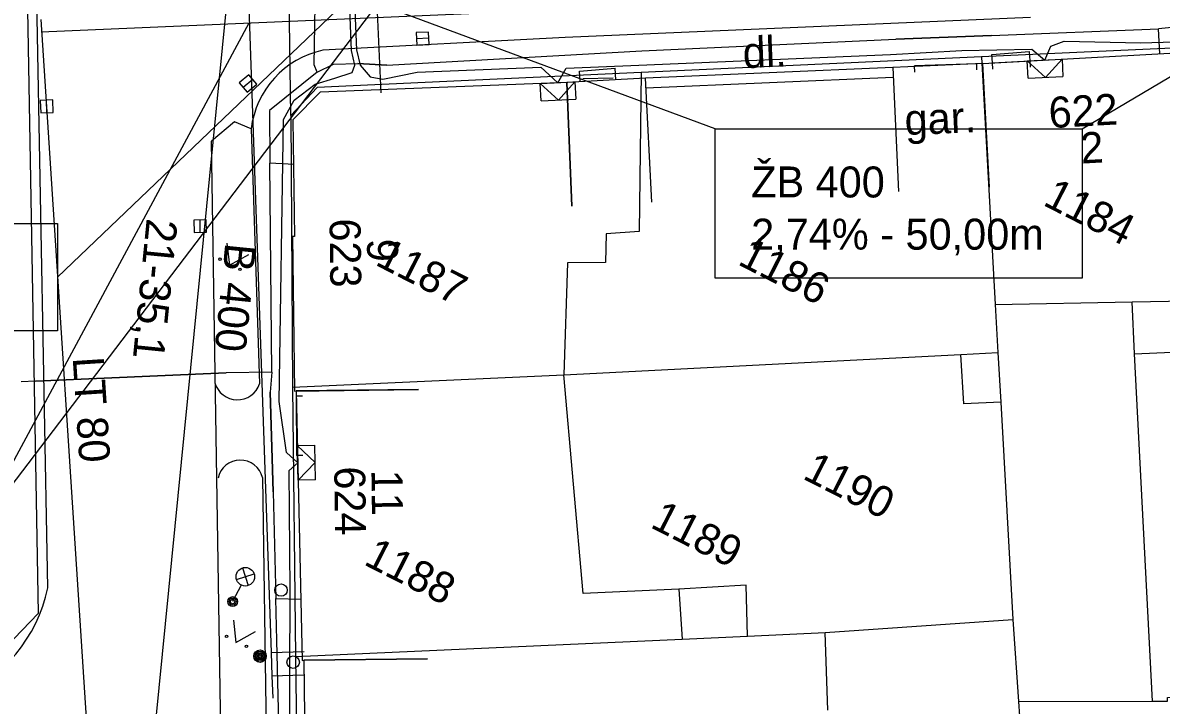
# Model space of a CAD drawing. Extents: x -601580 to 4, y -1204314 to 4.
# Drawn here: x -596036.68 to -595990.78, y -1203112.47 to -1203084.95 of the extents above; entities that cross this region are included whole.
import ezdxf

# ---------------------------------------------------------------- set-up
doc = ezdxf.new("R2010")
doc.units = 0
for name, color, linetype in [('00-EON NN', 7, 'Continuous'), ('00-INNOGY-NTL', 7, 'Continuous'), ('00-KN-HRANICE PARCEL', 7, 'Continuous'), ('00-KN-PARC. CISLA', 7, 'Continuous'), ('00-KN-VNITRNI KRESBA', 7, 'Continuous'), ('00-POLOHOPIS', 7, 'Continuous'), ('00-SITE KOM. KABEL', 7, 'Continuous'), ('00-VAK-KANAL-POPIS', 7, 'Continuous'), ('00-VAK-KANAL-POTRUBI', 7, 'Continuous'), ('00-VAK-VODA-RAD IGIS', 7, 'Continuous'), ('11-REKONSTRUKCE  VYKOP', 7, 'Continuous'), ('11-REKONSTRUKCE KANALIZACE POPIS', 7, 'Continuous'), ('11-REKONSTRUKCE VODOVOD POPIS', 7, 'Continuous'), ('Vrstva 25', 7, 'Continuous'), ('Vrstva 26', 7, 'Continuous'), ('Vrstva 27', 7, 'Continuous'), ('Vrstva 28', 7, 'Continuous'), ('Vrstva 33', 7, 'Continuous'), ('Vrstva 36', 7, 'Continuous'), ('Vrstva 6', 7, 'Continuous'), ('Vrstva 9', 7, 'Continuous')]:
    doc.layers.add(name, color=color, linetype=linetype)

# ---------------------------------------------------------------- blocks, each defined once
blk = doc.blocks.new('6.01A_820')
at = {"layer": 'Vrstva 25'}
for radius in [0.25, 0.2, 0.15, 0.1, 0.05]:
    blk.add_circle((0, 0), radius, dxfattribs=at)
blk = doc.blocks.new('6.560_478')
at = {"layer": 'Vrstva 33'}
for p, q in [((-0.265, 0.86), (0.265, 1.39)), ((-0.265, 1.39), (0.265, 0.86)), ((0, 0.75), (0, 0))]:
    blk.add_line(p, q, dxfattribs=at)
for centre, radius in [((0, 1.125), 0.375), ((0, 0), 0.2), ((0, 0), 0.145), ((0, 0), 0.0876)]:
    blk.add_circle(centre, radius, dxfattribs=at)
blk = doc.blocks.new('6.30_102')
at = {"layer": 'Vrstva 27'}
blk.add_line((-0.25, 0), (0.25, 0), dxfattribs=at)
blk.add_lwpolyline([(-0.25, -0.249), (0.249, -0.25), (0.25, 0.249), (-0.249, 0.25)], close=True, dxfattribs=at)
blk = doc.blocks.new('6.30_104')
at = {"layer": 'Vrstva 27'}
blk.add_line((-0.25, 0.001), (0.25, -0.001), dxfattribs=at)
blk.add_lwpolyline([(-0.25, -0.25), (0.25, -0.25), (0.25, 0.25), (-0.25, 0.25)], close=True, dxfattribs=at)
blk = doc.blocks.new('6.30_414')
at = {"layer": 'Vrstva 27'}
blk.add_line((-0.25, 0), (0.25, 0), dxfattribs=at)
blk.add_lwpolyline([(-0.25, -0.25), (0.25, -0.25), (0.25, 0.25), (-0.25, 0.25)], close=True, dxfattribs=at)
blk = doc.blocks.new('6.30_416')
at = {"layer": 'Vrstva 27'}
blk.add_line((-0.25, 0), (0.25, 0), dxfattribs=at)
blk.add_lwpolyline([(-0.25, -0.249), (0.249, -0.25), (0.25, 0.249), (-0.249, 0.25)], close=True, dxfattribs=at)
blk = doc.blocks.new('6.14A_1122')
at = {"layer": 'Vrstva 28'}
blk.add_circle((0, 0), 0.25, dxfattribs=at)
blk = doc.blocks.new('6.14A_1124')
at = {"layer": 'Vrstva 28'}
blk.add_circle((0, 0), 0.25, dxfattribs=at)
blk = doc.blocks.new('VCHOD_1134')
at = {"layer": 'Vrstva 6'}
blk.add_line((0, 0.25), (0, 0), dxfattribs=at)
blk = doc.blocks.new('VCHOD_1136')
at = {"layer": 'Vrstva 6'}
blk.add_line((0, 0.25), (0, 0), dxfattribs=at)
blk = doc.blocks.new('3.14_406')
at = {"layer": 'Vrstva 36'}
blk.add_lwpolyline([(-0.5, 0.75), (0, 0), (0.5, 0.75)], dxfattribs=at)
for centre in [(-0.45, 0.05), (0.449, 0.05)]:
    blk.add_circle(centre, 0.05, dxfattribs=at)
blk = doc.blocks.new('3.14_408')
at = {"layer": 'Vrstva 36'}
blk.add_lwpolyline([(-0.5, 0.75), (0, 0), (0.5, 0.75)], dxfattribs=at)
for centre in [(-0.45, 0.05), (0.449, 0.05)]:
    blk.add_circle(centre, 0.05, dxfattribs=at)
blk = doc.blocks.new('VCHOD_1138')
at = {"layer": 'Vrstva 6'}
blk.add_line((0, 0.25), (0, 0), dxfattribs=at)
blk = doc.blocks.new('VCHOD_1140')
at = {"layer": 'Vrstva 6'}
blk.add_line((0, 0.25), (0, 0), dxfattribs=at)
blk = doc.blocks.new('VCHOD_1142')
at = {"layer": 'Vrstva 6'}
blk.add_line((0, 0.25), (0, 0), dxfattribs=at)
blk = doc.blocks.new('VCHOD_1144')
at = {"layer": 'Vrstva 6'}
blk.add_line((0, 0.25), (0, 0), dxfattribs=at)
blk = doc.blocks.new('NN630')
at = {"layer": 'Vrstva 9'}
for points in [[(-3, -700), (-703, 0)], [(-703, -700), (-703, 0), (697, 0), (697, -700)], [(-3, -700), (697, 0)], [(-703, -700), (697, -700)]]:
    blk.add_lwpolyline(points, dxfattribs=at)

msp = doc.modelspace()

# ---------------------------------------------------------------- linework, layer by layer
at = {"layer": '00-EON NN'}
for points in [[(-596027.732, -1203129.192), (-596027.633, -1203128.569), (-596027.059, -1203125.842), (-596026.756, -1203121.721), (-596026.676, -1203118.877), (-596025.259, -1203118.616), (-596026.128, -1203117.822), (-596025.935, -1203114.755), (-596025.898, -1203107.85), (-596025.943, -1203103.002), (-596025.597, -1203102.692), (-596026.045, -1203102.277), (-596026.342, -1203100.217), (-596026.174, -1203088.845), (-596025.734, -1203088.07), (-596024.889, -1203087.424), (-596024.104, -1203087.184), (-596023.401, -1203086.947), (-596023.288, -1203086.656), (-596023.422, -1203086.058), (-596023.783, -1203077.323), (-596023.574, -1203075.731)], [(-596023.374, -1203075.722), (-596023.583, -1203077.319), (-596023.223, -1203086.031), (-596023.084, -1203086.649), (-596022.673, -1203087.127), (-596022.168, -1203087.216), (-596020.784, -1203086.944), (-596015.796, -1203086.735), (-596015.114, -1203087.364), (-596014.777, -1203086.783), (-596011.842, -1203086.661), (-596001.687, -1203086.221), (-595998.81, -1203086.059), (-595995.988, -1203086.004), (-595995.473, -1203086.451), (-595995.222, -1203085.889), (-595994.684, -1203085.691), (-595991.594, -1203085.75), (-595988.91, -1203085.68)]]:
    msp.add_lwpolyline(points, dxfattribs=at)
at = {"layer": '00-INNOGY-NTL'}
for p, q in [((-596022.581, -1203080.688), (-596022.239, -1203087.774)), ((-596026.672, -1203110.34), (-596025.339, -1203110.3)), ((-596026.639, -1203111.288), (-596025.359, -1203111.244))]:
    msp.add_line(p, q, dxfattribs=at)
msp.add_lwpolyline([(-596027.679, -1203081.2), (-596026.672, -1203110.34), (-596026.639, -1203111.288), (-596026.6, -1203112.183)], dxfattribs=at)
at = {"layer": '00-KN-HRANICE PARCEL'}
for p, q in [((-596025.878, -1203088.682), (-596026.055, -1203074.531)), ((-595989.095, -1203085.911), (-595998.025, -1203086.324)), ((-595998.025, -1203086.324), (-596011.746, -1203086.957)), ((-596025.878, -1203088.682), (-596025.806, -1203099.649)), ((-595998.86, -1203098.322), (-595997.361, -1203098.243)), ((-595997.361, -1203098.243), (-595997.246, -1203100.243)), ((-596014.868, -1203099.148), (-595998.86, -1203098.322)), ((-596025.806, -1203099.649), (-596014.868, -1203099.148)), ((-596025.806, -1203099.649), (-596025.689, -1203110.504)), ((-595997.246, -1203100.243), (-595996.765, -1203109.017)), ((-595996.765, -1203109.017), (-595996.53, -1203112.324)), ((-596025.689, -1203110.504), (-596025.516, -1203121.623)), ((-595996.53, -1203112.324), (-595995.934, -1203120.651))]:
    msp.add_line(p, q, dxfattribs=at)
for points in [[(-595998.025, -1203086.324), (-595997.468, -1203096.315), (-595997.361, -1203098.243)], [(-596011.746, -1203086.957), (-596024.814, -1203087.563), (-596025.878, -1203088.682)], [(-596011.746, -1203086.957), (-596011.824, -1203093.369), (-596013.158, -1203093.454), (-596013.18, -1203094.621), (-596014.718, -1203094.623), (-596014.868, -1203099.148)], [(-595997.246, -1203100.243), (-595998.732, -1203100.317), (-595998.86, -1203098.322)], [(-596007.454, -1203109.69), (-596007.515, -1203107.627), (-596010.227, -1203107.795), (-596014.087, -1203107.973), (-596014.868, -1203099.148)], [(-596007.454, -1203109.69), (-596004.327, -1203109.543), (-595996.765, -1203109.017)], [(-596025.689, -1203110.504), (-596010.094, -1203109.804), (-596007.454, -1203109.69)], [(-595996.53, -1203112.324), (-595991.127, -1203112.314), (-595990.519, -1203112.31), (-595990.523, -1203112.162), (-595987.409, -1203112.042)]]:
    msp.add_lwpolyline(points, dxfattribs=at)
at = {"layer": '00-KN-VNITRNI KRESBA'}
for p, q in [((-595997.468, -1203096.315), (-595991.948, -1203096.208)), ((-595991.948, -1203096.208), (-595988.433, -1203096.135)), ((-595991.847, -1203098.302), (-595991.948, -1203096.208)), ((-595991.847, -1203098.302), (-595988.309, -1203098.14)), ((-595991.127, -1203112.314), (-595991.847, -1203098.302)), ((-596010.227, -1203107.795), (-596010.094, -1203109.804)), ((-596004.216, -1203112.674), (-596004.327, -1203109.543))]:
    msp.add_line(p, q, dxfattribs=at)
at = {"layer": '00-POLOHOPIS'}
for p, q in [((-596035.674, -1203107.741), (-596036.115, -1203084.004)), ((-595996.05, -1203084.733), (-596014.809, -1203085.545)), ((-596014.809, -1203085.545), (-596024.585, -1203086.055)), ((-595997.603, -1203086.228), (-595996.085, -1203086.103)), ((-595997.585, -1203086.566), (-595997.603, -1203086.228)), ((-595996.065, -1203086.484), (-595996.085, -1203086.103)), ((-596014.228, -1203086.893), (-596012.795, -1203086.777)), ((-596012.77, -1203087.245), (-596012.795, -1203086.777)), ((-596001.605, -1203086.754), (-596011.579, -1203087.183)), ((-595998.215, -1203086.599), (-596000.719, -1203086.685)), ((-595997.585, -1203086.566), (-595996.065, -1203086.484)), ((-596014.206, -1203087.321), (-596014.228, -1203086.893)), ((-596014.097, -1203087.196), (-596012.881, -1203087.161)), ((-596001.586, -1203087.154), (-596011.557, -1203087.583)), ((-596028.145, -1203088.94), (-596029.077, -1203089.719)), ((-596027.475, -1203089.224), (-596028.145, -1203088.94)), ((-596027.475, -1203089.224), (-596027.136, -1203099.506)), ((-596028.545, -1203122.769), (-596029.077, -1203089.719)), ((-596025.659, -1203100.003), (-596025.642, -1203102.402)), ((-596027.02, -1203103.286), (-596026.845, -1203114.836))]:
    msp.add_line(p, q, dxfattribs=at)
for points in [[(-595997.694, -1203091.58), (-595997.966, -1203086.588), (-595988.958, -1203086.096), (-595988.709, -1203091.09)], [(-595997.694, -1203091.58), (-595997.966, -1203086.588), (-596001.605, -1203086.754), (-596001.376, -1203091.748)], [(-596011.318, -1203092.176), (-596011.579, -1203087.183), (-596014.749, -1203087.349), (-596014.549, -1203092.345)], [(-596014.549, -1203092.345), (-596014.749, -1203087.349), (-596024.696, -1203087.746), (-596025.792, -1203088.86), (-596025.726, -1203093.565), (-596025.806, -1203093.565), (-596025.732, -1203099.799), (-596020.733, -1203099.74)], [(-596020.733, -1203099.74), (-596025.662, -1203099.798), (-596025.417, -1203110.663), (-596025.357, -1203110.662), (-596020.357, -1203110.6)], [(-596020.357, -1203110.6), (-596025.357, -1203110.662), (-596025.219, -1203121.816), (-596020.22, -1203121.754)]]:
    msp.add_lwpolyline(points, dxfattribs=at)
for centre, radius, start, end in [((-596023.804, -1203089.669), 3.698, 102.1915, 173.0936), ((-596028.031, -1203099.215), 0.941, 195.5239, 342.0125), ((-596027.912, -1203103.507), 0.92, 13.9198, 167.8123), ((-596041.74, -1203106.447), 6.203, 292.6621, 347.9578)]:
    msp.add_arc(centre, radius, start, end, dxfattribs=at)
at = {"layer": '00-SITE KOM. KABEL'}
for points in [[(-595995.86, -1203075.88), (-596025.377, -1203077.121), (-596027.809, -1203074.67), (-596036.663, -1203074.515), (-596036.061, -1203108.768), (-596038.008, -1203110.784), (-596040.151, -1203111.556), (-596041.045, -1203112.121), (-596046.594, -1203111.955), (-596066.679, -1203111.951), (-596076.023, -1203111.987)], [(-595995.86, -1203075.88), (-596025.377, -1203077.121), (-596027.809, -1203074.67), (-596036.663, -1203074.515), (-596036.061, -1203108.768), (-596038.008, -1203110.784), (-596040.151, -1203111.556), (-596041.045, -1203112.121), (-596046.594, -1203111.955), (-596066.679, -1203111.951), (-596076.023, -1203111.987)], [(-596024.818, -1203086.932), (-596024.937, -1203086.636), (-596024.802, -1203078.614), (-596024.87, -1203076.963)], [(-596024.937, -1203086.636), (-596024.802, -1203078.614)], [(-595979.462, -1203084.645), (-595985.443, -1203084.887), (-595988.69, -1203084.984), (-595989.188, -1203085.079), (-595990.481, -1203085.15), (-595990.892, -1203085.187)], [(-596024.818, -1203086.932), (-596024.149, -1203086.611), (-596023.17, -1203086.582), (-596021.999, -1203086.662), (-596011.722, -1203086.072), (-596001.477, -1203085.61), (-595997.616, -1203085.455), (-595990.892, -1203085.187)], [(-595997.616, -1203085.455), (-596001.477, -1203085.61)], [(-595990.837, -1203086.203), (-595990.892, -1203085.187)], [(-596021.999, -1203086.662), (-596023.17, -1203086.582)], [(-596024.818, -1203086.932), (-596026.73, -1203088.484), (-596026.715, -1203090.612)], [(-596026.642, -1203099.043), (-596026.715, -1203090.612)], [(-596025.74, -1203090.66), (-596026.715, -1203090.612)], [(-596026.642, -1203099.043), (-596028.481, -1203099.061), (-596036.176, -1203099.407), (-596036.748, -1203099.429)], [(-596036.176, -1203099.407), (-596028.481, -1203099.061)], [(-596026.642, -1203099.043), (-596026.707, -1203099.852), (-596026.584, -1203103.865), (-596026.473, -1203108.163)], [(-596026.584, -1203103.865), (-596026.707, -1203099.852)], [(-596025.304, -1203115.323), (-596026.311, -1203115.338), (-596026.39, -1203112.077), (-596026.44, -1203109.863), (-596026.473, -1203108.163)], [(-596026.473, -1203108.163), (-596025.475, -1203108.189)], [(-596026.39, -1203112.077), (-596026.44, -1203109.863)]]:
    msp.add_lwpolyline(points, dxfattribs=at)
at = {"layer": '00-VAK-KANAL-POTRUBI'}
msp.add_lwpolyline([(-596028.249, -1203081.999), (-596031.714, -1203116.928)], dxfattribs=at)
at = {"layer": '00-VAK-VODA-RAD IGIS'}
msp.add_lwpolyline([(-596035.959, -1203084.809), (-596034.038, -1203114.442)], dxfattribs=at)
at = {"layer": '11-REKONSTRUKCE  VYKOP'}
msp.add_lwpolyline([(-596035.937, -1203085.308), (-595992.346, -1203083.433), (-595953.087, -1203081.891), (-595913.24, -1203080.385), (-595837.383, -1203077.163), (-595809.128, -1203075.689), (-595793.622, -1203071.706)], dxfattribs=at)
at = {"layer": '11-REKONSTRUKCE KANALIZACE POPIS'}
for p, q in [((-595993.967, -1203089.219), (-595978.291, -1203079.963)), ((-596008.766, -1203089.219), (-596028.249, -1203081.999))]:
    msp.add_line(p, q, dxfattribs=at)
msp.add_lwpolyline([(-596035.281, -1203095.203), (-596022.498, -1203082.97)], dxfattribs=at)
for points in [[(-596008.766, -1203089.219), (-595993.967, -1203089.219), (-595993.967, -1203095.252), (-596008.766, -1203095.252)], [(-596008.766, -1203089.219), (-595993.967, -1203089.219), (-595993.967, -1203095.252), (-596008.766, -1203095.252)], [(-596058.958, -1203093.036), (-596035.281, -1203093.036), (-596035.281, -1203097.371), (-596058.958, -1203097.371)], [(-596058.958, -1203093.036), (-596035.281, -1203093.036), (-596035.281, -1203097.371), (-596058.958, -1203097.371)]]:
    msp.add_lwpolyline(points, close=True, dxfattribs=at)
at = {"layer": '11-REKONSTRUKCE VODOVOD POPIS'}
for q in [(-596022.41, -1203084.231), (-596027.549, -1203084.947)]:
    msp.add_line((-596038.674, -1203105.634), q, dxfattribs=at)

# ---------------------------------------------------------------- block references
at = {"layer": '00-POLOHOPIS'}
for name, p, xscale, yscale, rotation in [('6.30_416', (-596020.557, -1203085.581), 1.0000009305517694, 1.0000009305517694, -177.0165540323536), ('VCHOD_1144', (-596000.719, -1203086.685), 1.00000003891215, 1.00000003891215, -178.02717462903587), ('VCHOD_1142', (-595998.215, -1203086.599), 1.00000003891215, 1.00000003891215, -178.02717462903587), ('VCHOD_1140', (-595997.585, -1203086.566), 0.9999982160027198, 0.99999821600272, -176.90059372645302), ('VCHOD_1138', (-595996.065, -1203086.484), 0.9999982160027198, 0.99999821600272, -176.90059372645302), ('6.30_414', (-596027.6, -1203087.394), 0.99999898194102, 0.99999898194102, -140.11055106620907), ('6.30_104', (-596035.718, -1203088.318), 1.00000137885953, 1.00000137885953, 92.05880928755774), ('6.30_102', (-596029.53, -1203093.149), 0.9999992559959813, 0.999999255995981, 90.64894752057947), ('VCHOD_1134', (-596025.659, -1203100.003), 1.0000013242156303, 1.00000132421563, -89.58817350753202), ('VCHOD_1136', (-596025.642, -1203102.402), 1.0000013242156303, 1.00000132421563, -89.58817350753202), ('6.14A_1122', (-596026.271, -1203107.83), 1.00000244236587, 1.0000024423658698, -89.28577662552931), ('6.01A_820', (-596027.117, -1203110.494), 1.0000006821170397, 1.0000006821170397, 13.013507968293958), ('6.14A_1124', (-596025.781, -1203110.736), 1.00000244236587, 1.0000024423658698, -89.28577662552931)]:
    msp.add_blockref(name, p, dxfattribs=dict(at, xscale=xscale, yscale=yscale, rotation=rotation))
at = {"layer": '00-POLOHOPIS', "rotation": -26.986336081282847}
for name, p in [('3.14_408', (-596028.351, -1203094.728)), ('6.560_478', (-596028.221, -1203108.293)), ('3.14_406', (-596028.088, -1203109.94))]:
    msp.add_blockref(name, p, dxfattribs=at)
at = {"layer": 'Vrstva 26'}
for p, xscale, yscale, rotation in [((-595995.473, -1203086.451), 0.0010000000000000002, 0.0010000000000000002, 2.7039084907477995), ((-596015.115, -1203087.364), 0.001, 0.001, 2.7039083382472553), ((-596025.597, -1203102.692), 0.0010000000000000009, 0.0010000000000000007, 91.29560834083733)]:
    msp.add_blockref('NN630', p, dxfattribs=dict(at, xscale=xscale, yscale=yscale, rotation=rotation))

# ---------------------------------------------------------------- texts
at = {"layer": '00-KN-PARC. CISLA'}
for s, p in [('1184', (-595995.588, -1203092.278)), ('1187', (-596022.515, -1203094.692)), ('1186', (-596007.896, -1203094.674)), ('1190', (-596005.28, -1203103.315)), ('1189', (-596011.422, -1203105.279)), ('1188', (-596022.98, -1203106.777))]:
    msp.add_text(s, height=1.25, rotation=333.0137, dxfattribs=at).set_placement(p)
at = {"layer": '00-POLOHOPIS'}
for s, rotation, p in [('dl.', 2.2874, (-596007.629, -1203086.779)), ('622', 3.1256, (-595995.282, -1203089.196)), ('gar.', 2.615, (-596001.098, -1203089.484)), ('2', 3.1256, (-595994.001, -1203090.627)), ('623', 270.6763, (-596024.314, -1203092.844)), ('9', 270.6763, (-596022.804, -1203093.666)), ('624', 270.676, (-596024.126, -1203102.846)), ('11', 270.676, (-596022.625, -1203102.978))]:
    msp.add_text(s, height=1.25, rotation=rotation, dxfattribs=at).set_placement(p)
at = {"layer": '00-VAK-KANAL-POPIS'}
for s, p in [('21-35,1', (-596031.683, -1203092.812)), ('B 400', (-596028.515, -1203093.8))]:
    msp.add_text(s, height=1.25, rotation=264.3337, dxfattribs=at).set_placement(p)
at = {"layer": '00-VAK-VODA-RAD IGIS'}
msp.add_text('LT 80', height=1.25, rotation=273.7037, dxfattribs=at).set_placement((-596034.673, -1203098.455))
at = {"layer": '11-REKONSTRUKCE KANALIZACE POPIS'}
for s, p in [('ŽB 400 ', (-596007.312, -1203091.992)), ('2,74% - 50,00m', (-596007.312, -1203094.097))]:
    msp.add_text(s, height=1.25, dxfattribs=at).set_placement(p)

doc.saveas('drawing.dxf')
